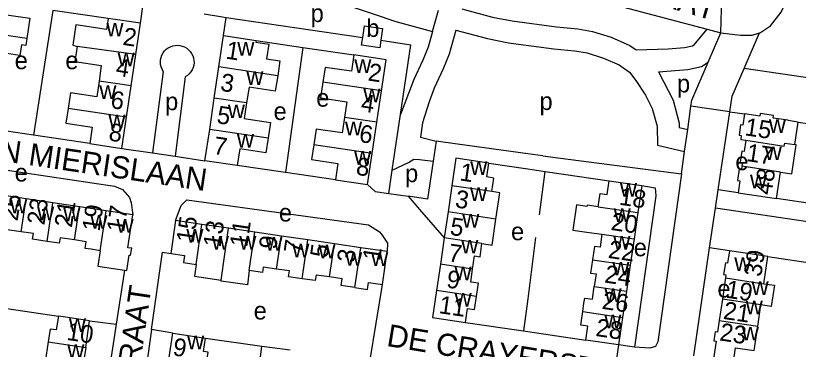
# Model space of a CAD drawing. Extents: x 163012 to 165277, y 382513 to 383987.
# Drawn here: x 164071.5 to 164248.2, y 383004.2 to 383079.5 of the extents above; entities that cross this region are included whole.
import ezdxf

# ---------------------------------------------------------------- set-up
doc = ezdxf.new("R2010")
doc.units = 0
for name, color, linetype in [('BLT_Basislijn', 7, 'Continuous'), ('BLT_Bebouwing', 7, 'Continuous'), ('BLT_Centroide', 7, 'Continuous'), ('BLT_Huisnummer', 7, 'Continuous'), ('BLT_Huisnummer_ tussenligend', 7, 'Continuous'), ('BLT_Onderverdeling_panden', 7, 'Continuous'), ('BLT_Straatnaam', 7, 'Continuous'), ('BLT_Vlakafsluiter', 7, 'Continuous')]:
    doc.layers.add(name, color=color, linetype=linetype)

msp = doc.modelspace()

# ---------------------------------------------------------------- linework, layer by layer
at = {"layer": 'BLT_Basislijn'}
for p, q in [((164203.06, 383082.96), (164227.61, 383076.48)), ((164099.65, 383077.82), (164100.25, 383082.11)), ((164079.84, 383080.73), (164075.5, 383052.57)), ((164092.36, 383078.91), (164079.84, 383080.73)), ((164118.42, 383075.04), (164118.98, 383079.12)), ((164118.98, 383079.12), (164149.83, 383074.61)), ((164227.83, 383069.07), (164230.67, 383075.67)), ((164125.76, 383073.95), (164136.34, 383072.38)), ((164153.93, 383073.97), (164160.69, 383072.97)), ((164136.34, 383072.38), (164132.39, 383044.12)), ((164136.34, 383072.38), (164147.82, 383070.69)), ((164158.34, 383057.2), (164160.69, 383072.97)), ((164104.78, 383066.95), (164102.36, 383048.56)), ((164603.19, 383013.36), (164235.92, 383067.64)), ((164109.73, 383065.72), (164107.46, 383047.8)), ((164223.2, 383053.86), (164223.93, 383059.08)), ((164232.71, 383057.84), (164223.93, 383059.08)), ((164230.09, 383040.21), (164232.71, 383057.84)), ((164232.71, 383057.84), (164236.03, 383057.37)), ((164156.48, 383044.69), (164158.34, 383057.2)), ((164248.15, 383055.53), (164264.52, 383053.16)), ((164075.5, 383052.57), (164063.95, 383054.3)), ((164088.19, 383050.66), (164075.5, 383052.57)), ((164222.49, 383048.89), (164223.2, 383053.86)), ((164162.87, 383052.12), (164166.38, 383051.22)), ((164171.25, 383050.51), (164166.38, 383051.22)), ((164095.44, 383049.58), (164102.36, 383048.56)), ((164187.08, 383048.38), (164171.25, 383050.51)), ((164102.36, 383048.56), (164107.46, 383047.8)), ((164107.46, 383047.8), (164114.21, 383046.81)), ((164190.48, 383047.93), (164187.08, 383048.38)), ((164190.48, 383047.93), (164194.47, 383047.38)), ((164194.47, 383047.38), (164221.78, 383043.85)), ((164221.78, 383043.85), (164222.49, 383048.89)), ((164132.39, 383044.12), (164121.48, 383045.71)), ((164178.29, 383046.27), (164187.08, 383044.98)), ((164143.65, 383042.49), (164132.39, 383044.12)), ((164155.7, 383039.43), (164156.48, 383044.69)), ((164187.08, 383044.98), (164191.05, 383044.4)), ((164189.77, 383034.6), (164191.05, 383044.4)), ((164191.05, 383044.4), (164205.44, 383042.29)), ((164229.48, 383036.11), (164230.09, 383040.21)), ((164234.57, 383039.55), (164230.09, 383040.21)), ((164155.7, 383039.43), (164160.05, 383038.8)), ((164267.89, 383034.63), (164243.25, 383038.25)), ((164162.67, 383035.78), (164168.24, 383029.4)), ((164280.44, 383028.59), (164229.48, 383036.11)), ((164188.87, 383029.45), (164187.08, 383015.66)), ((164224.61, 383002.78), (164228.13, 383027.18)), ((164232.63, 383026.44), (164228.13, 383027.18)), ((164241.28, 383025.17), (164263.6, 383021.82)), ((164096.02, 383022.11), (164094.13, 383009.91)), ((164151.43, 383001.43), (164154.28, 383018.88)), ((164187.08, 383015.66), (164186.13, 383008.4)), ((164069.46, 383013.45), (164081.1, 383011.71)), ((164088.16, 383010.66), (164094.13, 383009.91)), ((164173.02, 383010.32), (164186.13, 383008.4)), ((164094.13, 383009.91), (164088.57, 382973.99)), ((164102.14, 383008.7), (164097.01, 382972.55)), ((164106.93, 383007.9), (164102.14, 383008.7)), ((164186.13, 383008.4), (164187.08, 383008.26)), ((164114.32, 383006.78), (164127.02, 383004.98)), ((164187.08, 383008.26), (164200.18, 383006.34)), ((164125.92, 382995.6), (164127.02, 383004.98)), ((164127.02, 383004.98), (164133.46, 383004.11)), ((164211.22, 383004.74), (164207.6, 383005.26))]:
    msp.add_line(p, q, dxfattribs=at)
for points in [[(164239.38, 383075.67), (164239.63, 383075.74), (164241.87, 383077.25), (164244.29, 383080.29), (164245.58, 383083.09)], [(164145.42, 383082.19), (164152.22, 383079.97), (164157.27, 383078.18), (164165.59, 383075.99)], [(164172.24, 383081.04), (164179.13, 383079.22), (164183.55, 383078.36), (164193.56, 383077.04), (164198.39, 383076.57), (164201.71, 383075.98), (164205.94, 383074.65), (164210.15, 383072.83), (164211.54, 383071.85)], [(164114, 383079.94), (164118.18, 383079.24), (164118.98, 383079.12)], [(164165.59, 383075.99), (164164.58, 383072.44), (164163.42, 383069.51), (164161.38, 383065.1), (164158.34, 383057.2)], [(164170.86, 383076.23), (164169.32, 383070.83), (164168.02, 383067.54), (164165.99, 383063.15), (164164.81, 383060.08), (164163.35, 383055.34), (164162.87, 383052.12)], [(164170.86, 383076.23), (164178.02, 383074.34), (164182.75, 383073.42), (164192.98, 383072.08), (164197.7, 383071.61), (164200.52, 383071.11), (164204.19, 383069.96), (164207.69, 383068.44), (164210.09, 383066.75), (164211.5, 383064.9), (164213.68, 383061.57), (164215.21, 383058.62), (164216.28, 383054.59), (164216.41, 383050.31), (164222.49, 383048.89)], [(164211.54, 383071.85), (164218.79, 383072.03), (164222.47, 383072.33), (164224.3, 383072.74), (164224.65, 383072.96), (164227.61, 383076.48)], [(164227.61, 383076.48), (164230.67, 383075.67)], [(164230.67, 383075.67), (164235.1, 383075.12), (164237.74, 383075.16), (164239.38, 383075.67)], [(164235.92, 383067.64), (164239.38, 383075.67)], [(164104.78, 383066.95), (164104.51, 383067.43), (164104.31, 383067.95), (164104.19, 383068.48), (164104.14, 383069.03), (164104.18, 383069.58), (164104.29, 383070.12), (164104.49, 383070.63), (164104.75, 383071.12), (164105.08, 383071.56), (164105.47, 383071.94), (164105.92, 383072.27), (164106.4, 383072.53), (164106.92, 383072.72), (164107.46, 383072.82), (164108.01, 383072.85), (164108.56, 383072.8), (164109.09, 383072.67), (164109.6, 383072.47), (164110.08, 383072.19), (164110.51, 383071.85), (164110.89, 383071.45), (164111.2, 383070.99), (164111.45, 383070.5), (164111.62, 383069.98), (164111.71, 383069.43), (164111.73, 383068.89), (164111.66, 383068.34), (164111.52, 383067.81), (164111.3, 383067.3), (164111.01, 383066.83), (164110.65, 383066.41), (164110.24, 383066.05), (164109.73, 383065.72)], [(164216.58, 383066.84), (164223.22, 383067.37), (164226.28, 383068.06), (164227.83, 383069.07)], [(164223.93, 383059.08), (164224.13, 383060.47), (164227.83, 383069.07)], [(164216.58, 383066.84), (164219.9, 383060.43), (164221.26, 383055.31), (164221.29, 383054.3), (164223.2, 383053.86)], [(164232.71, 383057.84), (164233.23, 383061.39), (164235.92, 383067.64)], [(164166.38, 383051.22), (164165.72, 383046.69)], [(164049.79, 383041.81), (164050.12, 383043.34), (164051.15, 383045.91), (164052.62, 383047.07), (164053.35, 383047.07), (164093.8, 383041.05), (164095.58, 383040.32), (164097.14, 383038.47), (164097.52, 383037.27), (164097.92, 383034.6)], [(164156.48, 383044.69), (164160.19, 383046.41), (164161.37, 383047.13), (164162.67, 383047.1), (164165.72, 383046.69)], [(164165.72, 383046.69), (164164.47, 383038.15), (164160.05, 383038.8)], [(164221.78, 383043.85), (164216.44, 383005.97), (164215.94, 383004.91), (164214.66, 383004.52), (164211.22, 383004.74)], [(164150.93, 383041.4), (164152.63, 383039.88), (164155.7, 383039.43)], [(164212.86, 383041.21), (164215.86, 383040.7), (164216.03, 383038.87), (164211.22, 383004.74)], [(164160.05, 383038.8), (164162.67, 383035.78)], [(164107.55, 383033.29), (164108.84, 383036.71), (164110.12, 383037.99), (164151.1, 383032.37), (164153.65, 383030.74), (164154.24, 383030.02), (164155.4, 383028.21), (164155.37, 383026.3)], [(164102.14, 383008.7), (164104.65, 383026.14), (164106.47, 383025.88)]]:
    msp.add_lwpolyline(points, dxfattribs=at)
at = {"layer": 'BLT_Bebouwing'}
for p, q in [((164074.68, 383078.94), (164074, 383074.38)), ((164099.65, 383077.82), (164092.36, 383078.91)), ((164098.6, 383070.76), (164099.65, 383077.82)), ((164117.37, 383068), (164118.42, 383075.04)), ((164118.42, 383075.04), (164125.76, 383073.95)), ((164097.55, 383063.7), (164098.6, 383070.76)), ((164155.13, 383069.6), (164147.82, 383070.69)), ((164154.08, 383062.55), (164155.13, 383069.6)), ((164116.32, 383060.94), (164117.37, 383068)), ((164096.49, 383056.64), (164097.55, 383063.7)), ((164153.03, 383055.5), (164154.08, 383062.55)), ((164115.27, 383053.87), (164116.32, 383060.94)), ((164095.44, 383049.58), (164096.49, 383056.64)), ((164151.98, 383048.45), (164153.03, 383055.5)), ((164247.41, 383050.43), (164248.15, 383055.53)), ((164114.21, 383046.81), (164115.27, 383053.87)), ((164088.19, 383050.66), (164095.44, 383049.58)), ((164150.93, 383041.4), (164151.98, 383048.45)), ((164170.87, 383047.35), (164169.96, 383041.17)), ((164178.29, 383046.27), (164170.87, 383047.35)), ((164114.21, 383046.79), (164114.21, 383046.81)), ((164121.48, 383045.71), (164114.21, 383046.79)), ((164143.65, 383042.49), (164150.93, 383041.4)), ((164205.44, 383042.29), (164212.86, 383041.21)), ((164169.96, 383041.17), (164169.1, 383035.27)), ((164212.86, 383041.21), (164211.97, 383035.1)), ((164073.85, 383038.21), (164067.84, 383039.11)), ((164079.87, 383037.3), (164073.85, 383038.21)), ((164085.89, 383036.4), (164079.87, 383037.3)), ((164091.9, 383035.5), (164085.89, 383036.4)), ((164097.92, 383034.6), (164091.9, 383035.5)), ((164169.1, 383035.27), (164168.24, 383029.4)), ((164211.97, 383035.1), (164211.1, 383029.17)), ((164107.55, 383033.29), (164106.47, 383025.88)), ((164113.53, 383032.42), (164107.55, 383033.29)), ((164119.51, 383031.55), (164113.53, 383032.42)), ((164125.48, 383030.67), (164119.51, 383031.55)), ((164131.46, 383029.8), (164125.48, 383030.67)), ((164137.44, 383028.92), (164131.46, 383029.8)), ((164143.42, 383028.05), (164137.44, 383028.92)), ((164149.4, 383027.18), (164143.42, 383028.05)), ((164168.24, 383029.4), (164167.37, 383023.44)), ((164211.1, 383029.17), (164210.23, 383023.21)), ((164155.37, 383026.3), (164149.4, 383027.18)), ((164154.28, 383018.88), (164155.37, 383026.3)), ((164167.37, 383023.44), (164166.5, 383017.51)), ((164210.23, 383023.21), (164209.37, 383017.34)), ((164231.73, 383020.36), (164231.03, 383015.56)), ((164209.37, 383017.34), (164208.51, 383011.44)), ((164231.03, 383015.56), (164230.32, 383010.76)), ((164239.05, 383009.47), (164239.74, 383014.27)), ((164087.28, 383004.66), (164088.16, 383010.66)), ((164208.51, 383011.44), (164207.6, 383005.26)), ((164106.05, 383001.93), (164106.93, 383007.9)), ((164207.6, 383005.26), (164200.18, 383006.34))]:
    msp.add_line(p, q, dxfattribs=at)
for points in [[(164068.12, 383082.44), (164067.75, 383079.96), (164074.68, 383078.94)], [(164092.36, 383078.91), (164091.98, 383076.43), (164085.07, 383077.43), (164084.39, 383072.84), (164085.36, 383072.58)], [(164149.83, 383074.61), (164150.21, 383077.21), (164154.32, 383076.6), (164153.93, 383073.97)], [(164074, 383074.38), (164073.76, 383072.77), (164072.77, 383072.92), (164072.43, 383070.57), (164066.49, 383071.45), (164066.03, 383068.37)], [(164125.76, 383073.95), (164125.71, 383073.58), (164128.64, 383073.13), (164128.13, 383069.79), (164131.14, 383069.34)], [(164153.93, 383073.97), (164153.68, 383072.28), (164149.57, 383072.88), (164149.83, 383074.61)], [(164085.36, 383072.58), (164084.86, 383069.2)], [(164147.82, 383070.69), (164147.27, 383066.97), (164141.33, 383067.85), (164140.84, 383064.52)], [(164084.86, 383069.2), (164090.8, 383068.32), (164090.28, 383064.78)], [(164131.14, 383069.34), (164130.63, 383065.99)], [(164130.63, 383065.99), (164130.09, 383062.47), (164124.16, 383063.37), (164123.62, 383059.83)], [(164090.28, 383064.78), (164089.76, 383061.25), (164083.82, 383062.12), (164083.3, 383058.61)], [(164140.84, 383064.52), (164140.32, 383060.97)], [(164123.62, 383059.83), (164123.09, 383056.32), (164129.02, 383055.42)], [(164140.32, 383060.97), (164146.25, 383060.1), (164145.73, 383056.59)], [(164083.3, 383058.61), (164082.81, 383055.25)], [(164145.73, 383056.59), (164145.21, 383053.07), (164139.28, 383053.95), (164138.76, 383050.42)], [(164236.03, 383057.37), (164235.66, 383054.83), (164235.11, 383054.9), (164234.79, 383052.58), (164235.31, 383052.5), (164235.18, 383051.57), (164236.31, 383051.41)], [(164248.15, 383055.53), (164245.87, 383055.84), (164245.88, 383055.94), (164242.47, 383056.44), (164242.56, 383057.04), (164239.6, 383057.47), (164239.51, 383056.89), (164236.03, 383057.37)], [(164082.81, 383055.25), (164088.74, 383054.37), (164088.19, 383050.66)], [(164129.02, 383055.42), (164128.48, 383051.87)], [(164128.48, 383051.87), (164127.98, 383048.58), (164122.05, 383049.48), (164121.48, 383045.71)], [(164236.31, 383051.41), (164235.94, 383048.91), (164235.41, 383048.99), (164235.04, 383046.45), (164235.57, 383046.36), (164235.45, 383045.59)], [(164138.76, 383050.42), (164138.26, 383047.05)], [(164244.18, 383044.19), (164246.7, 383043.82), (164247.67, 383050.39), (164247.41, 383050.43)], [(164138.26, 383047.05), (164144.19, 383046.18), (164143.65, 383042.49)], [(164178.97, 383039.85), (164179.41, 383042.9), (164177.83, 383043.13), (164178.29, 383046.27)], [(164235.45, 383045.59), (164235.34, 383044.82), (164234.81, 383044.9), (164234.45, 383042.36), (164234.97, 383042.28), (164234.57, 383039.55)], [(164243.25, 383038.25), (164244.18, 383044.19)], [(164202.97, 383036.41), (164203.4, 383039.39), (164204.99, 383039.16), (164205.44, 383042.29)], [(164179.91, 383033.61), (164180.78, 383039.57), (164178.97, 383039.85)], [(164234.57, 383039.55), (164243.25, 383038.25)], [(164202.97, 383036.41), (164200.52, 383036.75), (164200.43, 383036.49), (164198.1, 383036.84), (164197.26, 383031.16), (164200.99, 383030.61), (164203.83, 383030.24)], [(164096.02, 383022.11), (164096.55, 383022.03), (164097.07, 383025.51), (164097.36, 383025.46), (164097.68, 383027.05), (164096.8, 383027.18), (164097.92, 383034.6)], [(164176.75, 383028.15), (164179.05, 383027.76), (164179.91, 383033.61)], [(164072.74, 383030.77), (164069.55, 383031.24), (164069.37, 383030.03), (164066.54, 383030.45)], [(164078.56, 383028.58), (164075.26, 383029.07), (164075.46, 383030.36), (164072.74, 383030.77)], [(164203.83, 383030.24), (164203.4, 383027.29), (164202.16, 383027.47), (164201.72, 383024.46)], [(164084.77, 383028.93), (164081.5, 383029.42), (164081.31, 383028.17), (164078.56, 383028.58)], [(164090.56, 383026.5), (164088.49, 383026.81), (164087.17, 383027.01), (164087.4, 383028.53), (164084.77, 383028.93)], [(164174.64, 383022.37), (164175.07, 383025.32), (164176.31, 383025.14), (164176.75, 383028.15)], [(164090.56, 383026.5), (164090.01, 383023.01), (164096.02, 383022.11)], [(164232.63, 383026.44), (164232.22, 383023.7), (164231.7, 383023.77), (164231.31, 383021.11), (164231.83, 383021.03), (164231.73, 383020.36)], [(164241.28, 383025.17), (164232.63, 383026.44)], [(164106.47, 383025.88), (164109.6, 383025.42), (164109.37, 383023.83), (164112.21, 383023.42)], [(164201.72, 383024.46), (164201.28, 383021.44), (164202.52, 383021.26), (164202.1, 383018.4)], [(164240.42, 383019.06), (164241.28, 383025.17)], [(164112.21, 383023.42), (164111.83, 383020.74), (164117.87, 383019.85)], [(164130.37, 383022.35), (164127.35, 383022.79), (164127.17, 383021.58), (164124.22, 383022.01)], [(164124.22, 383022.01), (164123.78, 383018.78), (164117.84, 383019.65), (164117.87, 383019.85)], [(164136.16, 383020.19), (164133.07, 383020.64), (164133.26, 383021.93), (164130.37, 383022.35)], [(164142.32, 383020.57), (164139.31, 383021.01), (164139.12, 383019.76), (164136.16, 383020.19)], [(164175.5, 383016.2), (164175.79, 383018.17), (164175.93, 383019.17), (164174.21, 383019.43), (164174.64, 383022.37)], [(164148.08, 383018.17), (164145.97, 383018.48), (164144.98, 383018.62), (164145.21, 383020.15), (164142.32, 383020.57)], [(164148.08, 383018.17), (164150.92, 383017.76), (164151.15, 383019.34), (164154.28, 383018.88)], [(164240.42, 383019.06), (164242.79, 383018.71), (164242.07, 383013.92), (164239.74, 383014.27)], [(164166.5, 383017.51), (164165.61, 383011.4), (164173.02, 383010.32)], [(164199.5, 383012.75), (164199.78, 383014.66), (164199.95, 383015.8), (164201.68, 383015.54), (164202.1, 383018.4)], [(164173.02, 383010.32), (164173.48, 383013.45), (164175.07, 383013.22), (164175.5, 383016.2)], [(164200.18, 383006.34), (164200.64, 383009.48), (164199.06, 383009.71), (164199.5, 383012.75)], [(164081.1, 383011.71), (164080.64, 383008.63), (164079.26, 383008.83), (164078.83, 383005.91)], [(164088.16, 383010.66), (164083.21, 383011.4), (164081.1, 383011.71)], [(164230.32, 383010.76), (164229.92, 383008.1), (164229.4, 383008.17), (164229.1, 383006.2), (164229.64, 383006.11), (164229.06, 383002.12)], [(164238.23, 383003.96), (164239.05, 383009.47)], [(164106.93, 383007.9), (164111.88, 383007.15), (164114.32, 383006.78)], [(164114.51, 383000.66), (164114.94, 383003.57), (164113.86, 383003.74), (164114.32, 383006.78)], [(164078.83, 383005.91), (164077.93, 382999.92), (164078.94, 382999.77)], [(164087.28, 383004.66), (164086.59, 383000), (164086.39, 382998.67)], [(164229.06, 383002.12), (164233.54, 383001.46), (164234, 383004.59), (164238.23, 383003.96)]]:
    msp.add_lwpolyline(points, dxfattribs=at)
at = {"layer": 'BLT_Onderverdeling_panden'}
for p, q in [((164074, 383074.38), (164059.79, 383076.49)), ((164098.6, 383070.76), (164085.36, 383072.58)), ((164130.63, 383065.99), (164117.37, 383068)), ((164097.55, 383063.7), (164090.28, 383064.78)), ((164154.08, 383062.55), (164140.84, 383064.52)), ((164123.62, 383059.83), (164116.32, 383060.94)), ((164096.49, 383056.64), (164083.3, 383058.61)), ((164153.03, 383055.5), (164145.73, 383056.59)), ((164128.48, 383051.87), (164115.27, 383053.87)), ((164151.98, 383048.45), (164138.76, 383050.42)), ((164244.18, 383044.19), (164235.45, 383045.59)), ((164178.97, 383039.85), (164169.96, 383041.17)), ((164072.74, 383030.77), (164073.85, 383038.21)), ((164078.56, 383028.58), (164079.87, 383037.3)), ((164084.77, 383028.93), (164085.89, 383036.4)), ((164090.56, 383026.5), (164091.9, 383035.5)), ((164179.91, 383033.61), (164169.1, 383035.27)), ((164202.97, 383036.41), (164211.97, 383035.1)), ((164112.21, 383023.42), (164113.53, 383032.42)), ((164117.87, 383019.85), (164119.51, 383031.55)), ((164124.22, 383022.01), (164125.48, 383030.67)), ((164130.37, 383022.35), (164131.46, 383029.8)), ((164203.83, 383030.24), (164211.1, 383029.17)), ((164136.16, 383020.19), (164137.44, 383028.92)), ((164142.32, 383020.57), (164143.42, 383028.05)), ((164176.75, 383028.15), (164168.24, 383029.4)), ((164148.08, 383018.17), (164149.4, 383027.18)), ((164201.72, 383024.46), (164210.23, 383023.21)), ((164174.64, 383022.37), (164167.37, 383023.44)), ((164231.73, 383020.36), (164240.42, 383019.06)), ((164175.5, 383016.2), (164166.5, 383017.51)), ((164202.1, 383018.4), (164209.37, 383017.34)), ((164239.74, 383014.27), (164231.03, 383015.56)), ((164199.5, 383012.75), (164208.51, 383011.44)), ((164230.32, 383010.76), (164239.05, 383009.47)), ((164078.83, 383005.91), (164087.28, 383004.66))]:
    msp.add_line(p, q, dxfattribs=at)
msp.add_lwpolyline([(164236.31, 383051.41), (164245.02, 383050.12), (164245.13, 383050.76), (164247.41, 383050.43)], dxfattribs=at)
at = {"layer": 'BLT_Vlakafsluiter'}
for p, q in [((164230.67, 383075.67), (164230.93, 383085.13)), ((164165.59, 383075.99), (164166.97, 383080.79)), ((164228.13, 383027.18), (164229.48, 383036.11)), ((164207.6, 383005.26), (164205.9, 382993.41))]:
    msp.add_line(p, q, dxfattribs=at)

# ---------------------------------------------------------------- texts
at = {"layer": 'BLT_Centroide'}
for s, p in [('p', (164138.06, 383078.09)), ('w', (164091.95, 383074.84)), ('b', (164150.62, 383074.73)), ('w', (164121.5, 383070.5)), ('e', (164071.24, 383067.45)), ('e', (164082.68, 383067.45)), ('w', (164094.48, 383068.12)), ('w', (164147.92, 383066.62)), ('w', (164123.54, 383063.91)), ('p', (164220.77, 383062.21)), ('w', (164090.35, 383060.72)), ('e', (164139.33, 383059)), ('w', (164149.97, 383060)), ('p', (164189.74, 383058.25)), ('p', (164105.2, 383058.19)), ('w', (164119.37, 383056.41)), ('e', (164129.69, 383055.99)), ('w', (164092.41, 383054.09)), ('w', (164241.52, 383053.07)), ('w', (164145.83, 383052.53)), ('w', (164121.41, 383049.78)), ('w', (164240.6, 383046.93)), ('w', (164147.88, 383045.91)), ('e', (164233.96, 383044.68)), ('w', (164174.1, 383043.59)), ('e', (164071.24, 383042.12)), ('p', (164159.38, 383041.97)), ('w', (164237.26, 383040.6)), ('w', (164174.05, 383037.69)), ('w', (164207.9, 383038.69)), ('w', (164070.2, 383034.95)), ('w', (164076.3, 383033.38)), ('w', (164082.22, 383033.12)), ('e', (164130.89, 383033.08)), ('w', (164206.49, 383032.97)), ('w', (164088.33, 383031.44)), ('w', (164094.23, 383030.55)), ('w', (164172.29, 383031.72)), ('w', (164110, 383028.34)), ('e', (164183.31, 383028.86)), ('w', (164115.75, 383026.75)), ('w', (164121.95, 383026.77)), ('w', (164127.84, 383026.52)), ('w', (164206.4, 383026.72)), ('w', (164133.91, 383024.98)), ('w', (164139.8, 383024.77)), ('w', (164172.07, 383025.88)), ('e', (164211.03, 383025.24)), ('w', (164145.86, 383023.09)), ('w', (164151.72, 383023.05)), ('w', (164233.73, 383021.9)), ('w', (164170.55, 383019.81)), ('w', (164206.18, 383020.91)), ('e', (164229.91, 383015.95)), ('w', (164237.62, 383016.51)), ('w', (164204.41, 383014.91)), ('w', (164170.57, 383013.91)), ('e', (164125.2, 383010.98)), ('w', (164236.29, 383012.15)), ('w', (164204.37, 383009)), ('w', (164083.48, 383008.19)), ('w', (164235.42, 383006.25)), ('w', (164110.17, 383004.28)), ('w', (164083.12, 383002.28))]:
    msp.add_text(s, height=4, dxfattribs=at).set_placement(p)
at = {"layer": 'BLT_Huisnummer'}
for s, rotation, p in [('2', 351.51, (164095.5, 383072.96)), ('1', 351.3644, (164118.74, 383069.87)), ('2', 351.5333, (164150.85, 383064.92)), ('15', 351.583, (164235.92, 383052.56)), ('8', 351.4994, (164092.3, 383051.39)), ('7', 351.5356, (164115.95, 383048.34)), ('17', 351.583, (164236.28, 383046.76)), ('8', 351.5442, (164148.15, 383043.67)), ('1', 351.6962, (164171.57, 383042.38)), ('48', 81.583, (164242.12, 383038.92)), ('18', 351.706, (164207.59, 383036.9)), ('25', 81.4715, (164071.89, 383033.07)), ('21', 81.4809, (164084.14, 383031.59)), ('17', 81.4734, (164095.93, 383030.5)), ('15', 81.6806, (164111.65, 383028.11)), ('5', 351.6693, (164169.37, 383030.1)), ('9', 81.6789, (164130.29, 383026.66)), ('5', 81.6802, (164141.86, 383024.76)), ('22', 351.6768, (164205.08, 383024.9)), ('1', 81.6819, (164153.73, 383024.08)), ('39', 81.583, (164239.79, 383020.48)), ('19', 351.583, (164231.65, 383015.93)), ('11', 351.6786, (164166.87, 383012.43)), ('10', 351.592, (164082.83, 383006.4)), ('28', 351.671, (164202.27, 383007.28)), ('23', 351.583, (164230.25, 383006.28)), ('9', 351.664, (164106.79, 383002.9))]:
    msp.add_text(s, height=4, rotation=rotation, dxfattribs=at).set_placement(p)
at = {"layer": 'BLT_Huisnummer_ tussenligend'}
for s, rotation, p in [('4', 351.51, (164093.9, 383066.03)), ('3', 351.3644, (164117.51, 383062.61)), ('6', 351.51, (164092.72, 383058.7)), ('4', 351.5333, (164149.25, 383057.99)), ('5', 351.3644, (164116.71, 383055.29)), ('6', 351.5333, (164148.85, 383051.06)), ('3', 351.6962, (164170.53, 383036.3)), ('23', 81.4809, (164077.94, 383032.14)), ('19', 81.4734, (164090.39, 383030.71)), ('20', 351.706, (164205.71, 383031.2)), ('13', 81.6789, (164117.72, 383027.1)), ('11', 81.6789, (164123.72, 383027.15)), ('7', 81.6802, (164135.92, 383025.73)), ('7', 351.6693, (164168.96, 383024.16)), ('3', 81.6819, (164147.93, 383023.63)), ('24', 351.6768, (164204.27, 383019.35)), ('9', 351.6693, (164168.57, 383018.22)), ('26', 351.6768, (164203.68, 383013.41)), ('21', 351.583, (164231.07, 383011.13))]:
    msp.add_text(s, height=4, rotation=rotation, dxfattribs=at).set_placement(p)
at = {"layer": 'BLT_Straatnaam'}
for s, height, rotation, p in [('WITSENSTRAAT', 5, 343.9847, (164178.49, 383092.88)), ('FRANS VAN MIERISLAAN', 5, 351.6091, (164034.49, 383051.72)), ('BERCKHEYDESTRAAT', 5, 81.6098, (164091.57, 382946.55)), ('DE CRAYERSTRAAT', 4.9999, 350.628, (164155.05, 383005.03))]:
    msp.add_text(s, height=height, rotation=rotation, dxfattribs=at).set_placement(p)

doc.saveas('drawing.dxf')
